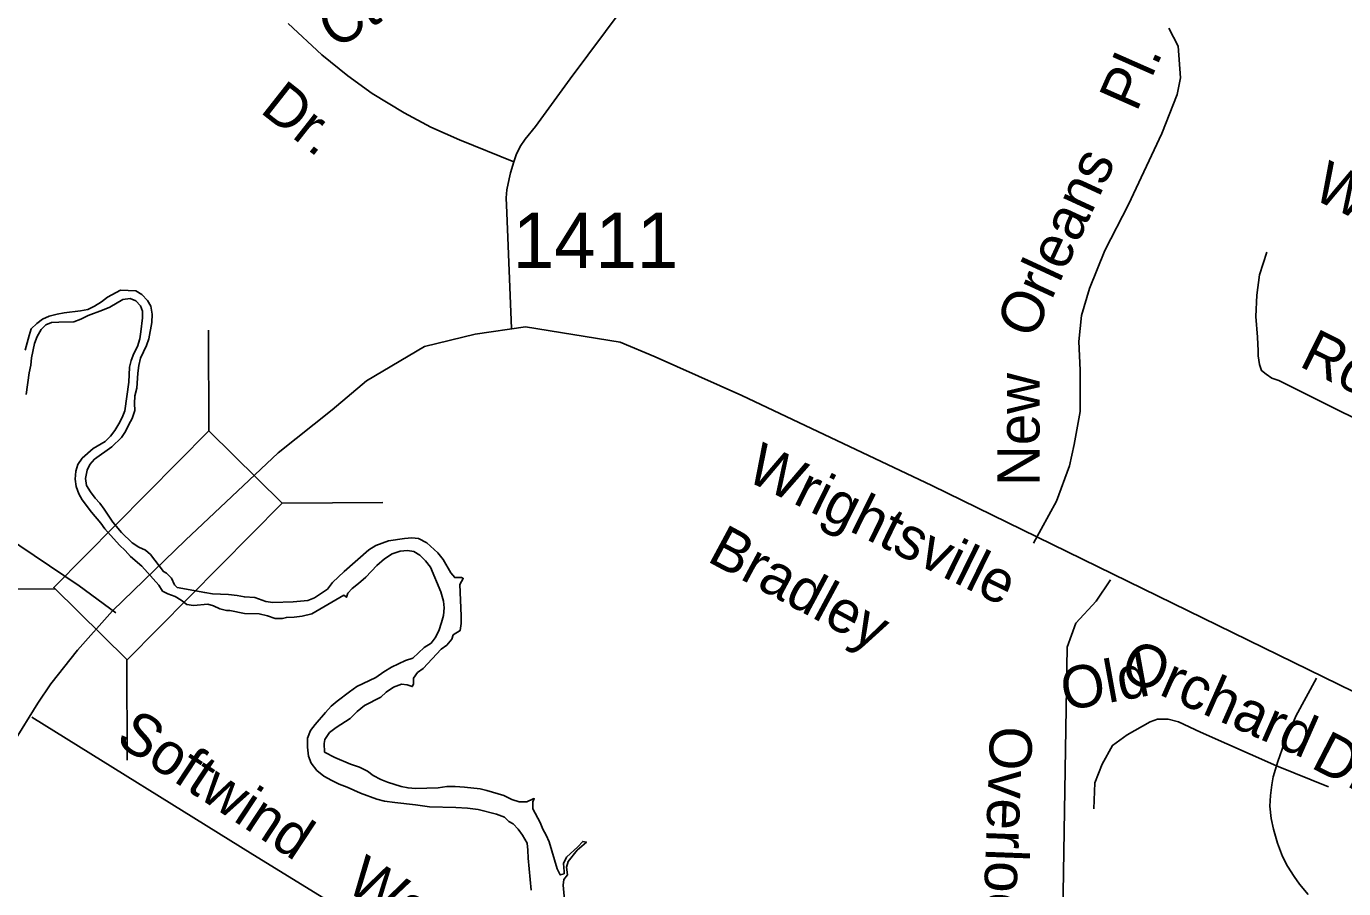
# Model space of a CAD drawing. Extents: x 2290055 to 2389491, y 66597 to 237875.
# Drawn here: x 2349125 to 2352087, y 172864 to 174804 of the extents above; entities that cross this region are included whole.
import ezdxf

# ---------------------------------------------------------------- set-up
doc = ezdxf.new("R2010")
doc.units = 0
for name, color, linetype in [('Exist Hydrographic Creek Double Shore', 7, 'Continuous'), ('Exist Hydrographic River Shore', 7, 'Continuous'), ('Exist Road Non-System Type 51', 7, 'Continuous'), ('Exist Road Non-System Type 51 Label', 7, 'Continuous'), ('Exist Road Secondary Structure Standard Bridge CELL', 7, 'Continuous'), ('Exist Road Secondary Type 51 Attributed', 7, 'Continuous'), ('Exist Road Secondary Type 51 Label', 7, 'Continuous'), ('Exist Road Secondary Type 51 Number Label', 7, 'Continuous')]:
    doc.layers.add(name, color=color, linetype=linetype)

msp = doc.modelspace()

# ---------------------------------------------------------------- linework, layer by layer
at = {"layer": 'Exist Hydrographic Creek Double Shore'}
for points in [[(2349431.7, 173533.8), (2349423, 173547), (2349385.2, 173590.1), (2349359.5, 173611.8), (2349347.7, 173624.7), (2349335.2, 173636.8), (2349302, 173673.7), (2349293, 173686.1), (2349271.7, 173710.9), (2349250.7, 173738.8), (2349243.7, 173752.7), (2349237.5, 173768.9), (2349235.5, 173785.7), (2349236.7, 173803.2), (2349241, 173818.4), (2349251, 173832.6), (2349275.5, 173854.4), (2349302.5, 173869.8), (2349314.5, 173882.2), (2349324.7, 173894.9), (2349333.5, 173909.9), (2349340.7, 173923.8), (2349347, 173939.1), (2349356.2, 174003.8), (2349357.7, 174037.3), (2349361.2, 174052.7), (2349367.2, 174068.4), (2349375, 174083.8), (2349380.5, 174101.3), (2349383, 174116.9), (2349386.2, 174148.2), (2349386.5, 174163.2), (2349382.2, 174175.1), (2349371.2, 174186.2), (2349358.5, 174191.7), (2349342, 174189.4), (2349313, 174172.6), (2349296.5, 174165.3), (2349264.7, 174153.7), (2349248.2, 174145.5), (2349232.5, 174139), (2349198.5, 174138.8), (2349182, 174137.5), (2349169, 174132.8), (2349158.5, 174121.9), (2349149.5, 174106.2), (2349144, 174090.6), (2349137, 174058.3), (2349135.2, 174042.1), (2349131.7, 174024.9), (2349125.2, 173975.6)], [(2350160.7, 173085.5), (2350145.5, 173088.9), (2350110.2, 173092.8), (2350089.2, 173094.1), (2350070.7, 173094), (2350051.2, 173091.5), (2350000, 173089.9), (2349983.5, 173090.8), (2349968, 173094), (2349937.7, 173103.8), (2349922, 173109.9), (2349905.5, 173118.6), (2349892.5, 173128.5), (2349874.5, 173137.3), (2349854, 173144.1), (2349818.7, 173159.2), (2349796, 173171.5), (2349794.7, 173190.9), (2349796.2, 173200.2), (2349807, 173215.5), (2349822.2, 173226.8), (2349853.5, 173246.9), (2349869, 173262.9), (2349886, 173276.2), (2349922, 173295.4), (2349934.2, 173306.5), (2349950.5, 173317.5), (2349968.5, 173324.1), (2349981.5, 173323.1), (2349993, 173318.8), (2349995.5, 173324.6), (2349996, 173338), (2350004.5, 173350.3), (2350017.7, 173359.9), (2350058, 173403.1), (2350070.5, 173412.2), (2350082.2, 173425.6), (2350085.2, 173435.2), (2350100.5, 173444.7), (2350102.7, 173460.9), (2350103, 173478.2), (2350100, 173548.3), (2350107.5, 173562.3), (2350103.5, 173564.4), (2350088.5, 173564.1), (2350080, 173574.4), (2350062.7, 173604.5), (2350050.2, 173619.5), (2350025.5, 173642.5), (2350007.2, 173651.6), (2349992, 173653.7), (2349975.2, 173652.3), (2349939.5, 173646.5), (2349911.2, 173636), (2349895.2, 173626.5), (2349839.7, 173578.1), (2349814, 173553), (2349802.2, 173538.1), (2349773.5, 173518.2), (2349758.2, 173512.5), (2349725, 173509.3), (2349679.5, 173508.2), (2349664.2, 173510.5), (2349639.2, 173519), (2349615.7, 173520.6), (2349599.2, 173524.1), (2349580.2, 173526.3), (2349543.7, 173527.8), (2349526.5, 173530.2), (2349464.5, 173541.5), (2349458.5, 173548.1), (2349451.7, 173562.9), (2349440.7, 173574.3), (2349433.5, 173577.9), (2349404.5, 173615.6), (2349393.2, 173625.5), (2349378.5, 173632.4), (2349363.5, 173642.1), (2349339.7, 173665.5), (2349319.7, 173688.4), (2349300.7, 173718.1), (2349291, 173731.2), (2349280.5, 173742.5), (2349269.5, 173757), (2349260.7, 173771.2), (2349258.5, 173786.8), (2349262.2, 173805.3), (2349268, 173818.4), (2349279, 173830.1), (2349317.5, 173858.2), (2349339.7, 173879.4), (2349348.2, 173892.8), (2349355.7, 173908.6), (2349363.5, 173922), (2349369, 173939.9), (2349368.5, 173955.7), (2349369, 173972.5), (2349373.7, 173990.3)], [(2350260.7, 172860.9), (2350253.5, 172932.7), (2350253.2, 172950.6), (2350251.2, 172966.9), (2350241.2, 172984.3), (2350231, 172998.2), (2350220, 173009.8), (2350210.2, 173015.7), (2350200.7, 173025.3), (2350182.2, 173032), (2350141, 173042.2), (2350117.5, 173045.7), (2350091, 173047.1), (2350032, 173048.4), (2350000, 173052.7), (2349953.5, 173057.9), (2349930.5, 173061.5), (2349913, 173065.7), (2349877, 173079.1), (2349847, 173092.9), (2349829, 173099.7), (2349812, 173107.3), (2349794, 173117.5), (2349778.7, 173130), (2349765.5, 173146.3), (2349759.5, 173162.4), (2349757.7, 173182.4), (2349757.5, 173202.5), (2349764.2, 173220.1), (2349774.7, 173233.5), (2349797.7, 173260.6), (2349810.7, 173274.5), (2349824, 173286.4), (2349851.7, 173307.4), (2349868.5, 173319), (2349911.2, 173339.6), (2349929.2, 173352.3), (2349946.2, 173362.5), (2349977.7, 173377.2), (2349994, 173383), (2350019.5, 173406.7), (2350035.7, 173416.8), (2350044.7, 173428.9), (2350052.7, 173444.4), (2350059, 173463.1), (2350063, 173479), (2350064.7, 173495.9), (2350063, 173511.2), (2350057.5, 173531.9), (2350034.2, 173587.6), (2350022.7, 173601.6), (2350010, 173614.3), (2349996.7, 173623), (2349982, 173625), (2349965.7, 173623.4), (2349947.5, 173617.8), (2349930.5, 173606.3), (2349913.2, 173591.1), (2349888.7, 173565.2), (2349872.5, 173550.8), (2349858, 173539.4), (2349848, 173529), (2349845, 173519.9), (2349839.5, 173524.2), (2349767.2, 173482.3), (2349745.5, 173477.4), (2349727.2, 173475), (2349710.2, 173474.3), (2349701, 173472.2), (2349684.5, 173471.9), (2349667.2, 173477.9), (2349648.7, 173482.5), (2349616, 173483.2), (2349583, 173489.7), (2349575.7, 173489.7), (2349560.5, 173493.4), (2349546.5, 173500.2), (2349533.5, 173504.4), (2349501.2, 173501), (2349486, 173503.3), (2349473.5, 173513.5), (2349460.2, 173521.5), (2349443.2, 173527.2), (2349431.7, 173533.8)], [(2350335.5, 172839.1), (2350332.2, 172872.1), (2350334, 172885), (2350342, 172895.6), (2350339.5, 172912.9), (2350343.5, 172925.3), (2350364, 172951.1), (2350384.7, 172969.2), (2350376.2, 172970.5), (2350365.5, 172958.3), (2350339.7, 172935.4), (2350333.2, 172920.7), (2350334.7, 172902.9), (2350334.5, 172898), (2350325.7, 172895.1), (2350318.5, 172909), (2350300.5, 172969.6), (2350294, 172984.5), (2350286.5, 172997.8), (2350280.2, 173013.3), (2350264, 173043.9), (2350264, 173059.8), (2350267.2, 173066.9), (2350265.2, 173066.1), (2350250.5, 173059.7), (2350233, 173059.6), (2350216.7, 173065.1), (2350199.2, 173073.8), (2350160.7, 173085.5)]]:
    msp.add_lwpolyline(points, dxfattribs=at)
at = {"layer": 'Exist Hydrographic River Shore'}
msp.add_lwpolyline([(2349373.7, 173990.3), (2349376, 174024), (2349378.2, 174040.9), (2349382.2, 174057.3), (2349395.5, 174086.4), (2349401, 174100.8), (2349407.7, 174137.9), (2349408.2, 174156.9), (2349405.5, 174174.8), (2349398, 174187.4), (2349385, 174201), (2349371.5, 174208.9), (2349337.2, 174210.8), (2349307.7, 174194.9), (2349294.5, 174184.2), (2349279, 174174.6), (2349264, 174167.2), (2349247, 174163.9), (2349210.5, 174159.3), (2349194.7, 174156.5), (2349176.5, 174152), (2349161.5, 174145.3), (2349149, 174135.5), (2349136.5, 174123.4), (2349131.5, 174108.7), (2349122.5, 174075.3)], dxfattribs=at)
at = {"layer": 'Exist Road Non-System Type 51'}
for points in [[(2350467.2, 174845.3), (2350347.7, 174686.1), (2350269.8, 174579), (2350247, 174550.2), (2350235.5, 174533.6), (2350226.4, 174515.2), (2350221.4, 174499.3)], [(2350221.4, 174499.3), (2350099.2, 174549), (2350035, 174577.4), (2349974.6, 174609.5), (2349902.9, 174652.9), (2349848.2, 174692.6), (2349789.7, 174739.8), (2349713.8, 174810.4)], [(2351390, 173641.4), (2351441.4, 173735.7), (2351470.6, 173815.5), (2351481.2, 173863.3), (2351494.5, 173937.8), (2351494.5, 174030.9), (2351491.9, 174094.7), (2351497.2, 174153.2), (2351515.8, 174214.4), (2351550.3, 174299.5), (2351603.5, 174403.2), (2351677.9, 174562.8), (2351712.4, 174650.5), (2351720.4, 174687.8), (2351715.1, 174759.6), (2351693.8, 174799.5)], [(2350221.4, 174499.3), (2350213.9, 174474.7), (2350210.5, 174460.8), (2350205.6, 174436.3), (2350204.3, 174418.5), (2350205.7, 174384.4), (2350216, 174124.6)], [(2348032.2, 174387.9), (2348408.7, 174137.3), (2348733.5, 173915.9), (2349076.3, 173658.4), (2349244.3, 173545.6), (2349326.4, 173485.1)], [(2351913.9, 174295.8), (2351897.9, 174245.3), (2351891.5, 174199.1), (2351889.4, 174151.1), (2351893.2, 174105), (2351894.5, 174074), (2351894.9, 174063), (2351897.7, 174043.1), (2351902.1, 174029.5), (2351912.6, 174021.7), (2351925.1, 174012.4), (2351941.1, 174007.1), (2352243.1, 173856.9)], [(2351454.2, 172717), (2351465.6, 173407.7), (2351484.7, 173461.2), (2351530.5, 173510.8), (2351562.5, 173558.9)], [(2352025.7, 173337.9), (2351979.2, 173252.1), (2351966.3, 173221.7), (2351953.4, 173191), (2351939.2, 173150.4), (2351936.2, 173140.8)], [(2349138, 173249.9), (2349634.6, 172941.3), (2350145, 172627.4)], [(2351525.3, 173043.7), (2351527.2, 173102.3), (2351543.7, 173144.5), (2351567.5, 173186.7), (2351600.4, 173210.5), (2351651.7, 173239.8), (2351668.2, 173245.3), (2351692.1, 173245.3), (2351715.9, 173239.8), (2351765.3, 173216), (2351936.2, 173140.8)], [(2351936.2, 173140.8), (2351928.5, 173116.2), (2351925.2, 173098), (2351922.3, 173073.9), (2351920.9, 173049.9), (2351924.3, 173021.8), (2351929.2, 172998), (2351938.3, 172966.6), (2351949.7, 172936.8), (2351960.4, 172915.3), (2351975.4, 172891.9), (2351987.9, 172874.3), (2352006.9, 172851.1)], [(2351936.2, 173140.8), (2352052.9, 173093.7)]]:
    msp.add_lwpolyline(points, dxfattribs=at)
at = {"layer": 'Exist Road Secondary Structure Standard Bridge CELL'}
for p, q in [((2349534.7, 174120.7), (2349535.9, 173894.4)), ((2349926.9, 173732.7), (2349700.5, 173731.5)), ((2349190.1, 173539), (2348963.8, 173537.8)), ((2349351, 173379.8), (2349352.2, 173153.5))]:
    msp.add_line(p, q, dxfattribs=at)
msp.add_lwpolyline([(2349700.5, 173731.5), (2349351.8, 173379.1), (2349187.2, 173541.9), (2349535.9, 173894.4)], close=True, dxfattribs=at)
at = {"layer": 'Exist Road Secondary Type 51 Attributed'}
for points in [[(2349483.6, 173648.3), (2349691.6, 173844.3), (2349812.9, 173941), (2349889.9, 174006.6), (2350020.9, 174083.7), (2350134.4, 174111.5), (2350247.7, 174128.1), (2350460.2, 174093.3), (2350539.2, 174060.6), (2350733.7, 173973.8), (2351161.4, 173771.4), (2352922.4, 172909.8)], [(2348854.5, 172789.2), (2348938.5, 172931.5), (2348966.2, 172986.7), (2349096.5, 173193.2), (2349151, 173281.3), (2349180.8, 173325.3), (2349240.6, 173400.8), (2349319, 173489.6), (2349483.6, 173648.3)]]:
    msp.add_lwpolyline(points, dxfattribs=at)

# ---------------------------------------------------------------- texts
at = {"layer": 'Exist Road Non-System Type 51 Label'}
for s, rotation, p in [('Ct.', 31.7153, (2349819.6, 174750.6)), ('Pl.', 66.1902, (2351621.2, 174609.2)), ('Dr.', 321.7994, (2349648.2, 174612.2)), ('Orleans', 65.1774, (2351388.7, 174097)), ('Westbrook', 334.2335, (2352012.5, 174418.5)), ('Rogers', 333.5596, (2351983.8, 174040.8)), ('New', 90, (2351403.3, 173770)), ('Bradley', 331.7209, (2350652.8, 173602.3)), ('Old', 10.3461, (2351460.3, 173264.1)), ('Orchard', 336.1667, (2351578.8, 173341.8)), ('Softwind', 326.6025, (2349322.8, 173193.4)), ('Overlook', 267.8519, (2351292.7, 173230.9)), ('Dr.', 332.7213, (2352010.2, 173137.9)), ('Way', 328.557, (2349839.4, 172862.3))]:
    msp.add_text(s, height=95, rotation=rotation, dxfattribs=at).set_placement(p)
at = {"layer": 'Exist Road Secondary Type 51 Label'}
msp.add_text('Wrightsville', height=95, rotation=333.8152, dxfattribs=at).set_placement((2350738.6, 173785.1))
at = {"layer": 'Exist Road Secondary Type 51 Number Label'}
msp.add_text('1411', height=125, dxfattribs=at).set_placement((2350219, 174260.2))

doc.saveas('drawing.dxf')
